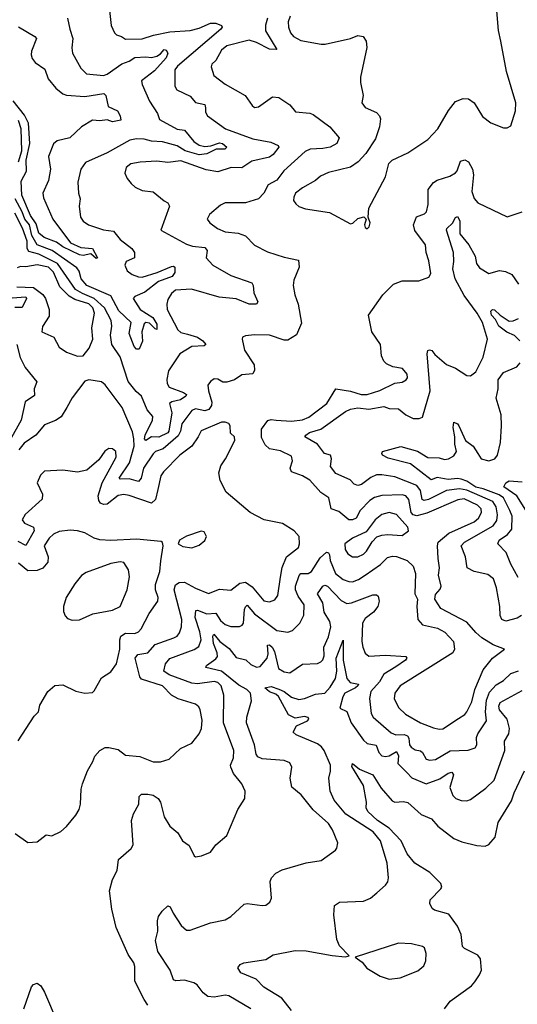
# Model space of a CAD drawing. Extents: x 1552294 to 1694791, y 811929 to 917222.
# Tile 612 of 643: x 1670581 to 1673279, y 900769 to 906106. Entities that reach past the tile are written whole.
import ezdxf

# ---------------------------------------------------------------- set-up
doc = ezdxf.new("R2010")
doc.units = 0

msp = doc.modelspace()

# ---------------------------------------------------------------- linework, layer by layer
at = {"layer": '0CON10XD'}
for points in [[(1672465, 904973.3), (1672475.9, 904984.1), (1672481.2, 905005), (1672470, 905035), (1672473.3, 905085), (1672564, 905255), (1672583.4, 905326.6), (1672600, 905345), (1672685.5, 905384.5), (1672795, 905455.8), (1672848.6, 905515), (1672906.1, 905613.9), (1672945, 905662), (1672985, 905679.4), (1673015, 905677.1), (1673044.6, 905654.6), (1673091.4, 905581.4), (1673135, 905546.2), (1673205, 905520.8), (1673225, 905520), (1673245, 905531.2), (1673268.7, 905611.3), (1673270.8, 905655), (1673220, 905825), (1673189.2, 905989.2), (1673177.4, 906047.4), (1673166.9, 906175)], [(1671068, 906155), (1671076.7, 906075), (1671094.5, 906035), (1671105, 906023.1), (1671133.3, 906015), (1671155, 906000.6), (1671245, 906002.4), (1671307.3, 906022.7), (1671395, 906040.8), (1671505, 906047.7), (1671555, 906060.9), (1671615, 906087.3), (1671645, 906087), (1671676, 906075), (1671679.4, 906065), (1671671.1, 906055), (1671436.7, 905855), (1671422.9, 905835), (1671422, 905745), (1671433.8, 905725), (1671505, 905691.8), (1671535, 905657.5), (1671585, 905647.1), (1671588.9, 905628.9), (1671588.7, 905605), (1671598.5, 905585), (1671696.7, 905515), (1671845, 905459.6), (1671942, 905442), (1671983.3, 905425), (1671985.8, 905415), (1671955.9, 905375), (1671935, 905361.1), (1671840.5, 905339.5), (1671785, 905303.3), (1671727.5, 905305), (1671655, 905281.8), (1671591.4, 905291.4), (1671455, 905340.8), (1671385, 905332.7), (1671325, 905338.5), (1671235, 905334.1), (1671184.3, 905325), (1671158.5, 905305), (1671151.9, 905275), (1671164.3, 905245), (1671185, 905218), (1671207.9, 905197.9), (1671245, 905180), (1671305, 905173.3), (1671365, 905124), (1671384.2, 905114.2), (1671392.5, 905095), (1671346, 904965), (1671485, 904889.2), (1671518.5, 904878.5), (1671585, 904872.1), (1671596.9, 904855), (1671591.9, 904815), (1671628.5, 904775), (1671725, 904719.3), (1671839.2, 904679.2), (1671846.1, 904666.1), (1671850.3, 904625), (1671872.5, 904577.5), (1671865.4, 904564.6), (1671825.3, 904564.7), (1671755, 904593.7), (1671661.8, 904601.8), (1671513.3, 904645), (1671425, 904640.4), (1671405, 904622.2), (1671385, 904588.6), (1671378.4, 904565), (1671380.4, 904535), (1671439.2, 904425), (1671455, 904410.6), (1671491.4, 904401.4), (1671545.6, 904385), (1671574.4, 904365), (1671590, 904345), (1671581.4, 904338.6), (1671515, 904335.2), (1671448.6, 904295), (1671387.8, 904202.2), (1671377.9, 904155), (1671380.8, 904135), (1671392.3, 904115), (1671470, 904085), (1671485.5, 904075), (1671481.8, 904065), (1671452.7, 904045), (1671405.3, 904034.7), (1671393.7, 904026.3), (1671405.9, 903975.9), (1671390.4, 903875), (1671383.7, 903866.3), (1671335, 903843.9), (1671295, 903844.3), (1671265, 903824.4), (1671257.5, 903835), (1671261.1, 903855), (1671301.7, 903935), (1671302.2, 903955), (1671272.2, 903992.2), (1671241.5, 904065), (1671211.7, 904091.7), (1671168.9, 904145), (1671125, 904279.4), (1671080.6, 904345), (1671074, 904396), (1671080.5, 904445), (1671077.6, 904475), (1671041, 904545), (1670985.2, 904595), (1670921.1, 904621.1), (1670883.9, 904643.9), (1670786.2, 904785), (1670685, 904835.1), (1670629.6, 904849.6), (1670621.8, 904865), (1670621.2, 904905), (1670597, 904977), (1670555, 905057)], [(1670840.5, 906115), (1670851.9, 906055), (1670869.5, 906005), (1670864.3, 905954.3), (1670868.1, 905925), (1670912.6, 905842.6), (1670942.5, 905812.5), (1671035.8, 905804.2), (1671055, 905811.3), (1671135, 905867.6), (1671175, 905880.5), (1671205, 905900.7), (1671264.7, 905905.3), (1671295, 905901.3), (1671325, 905908.5), (1671345, 905920.8), (1671364.3, 905945), (1671375, 905940.4), (1671384.6, 905925), (1671375, 905899.5), (1671311.7, 905828.3), (1671241.1, 905775), (1671244.4, 905755), (1671285.4, 905665), (1671328.3, 905598.3), (1671339.4, 905565), (1671435, 905512.4), (1671475, 905506.5), (1671524.7, 905445), (1671555, 905426.3), (1671585, 905419.4), (1671617.4, 905422.6), (1671665, 905439.1), (1671681.5, 905435), (1671704.4, 905415), (1671693.3, 905405), (1671645.6, 905404.4), (1671595, 905378.4), (1671555, 905372.8), (1671477.9, 905395), (1671435, 905422), (1671355, 905444.6), (1671295, 905447.4), (1671255, 905458.5), (1671215, 905460.5), (1671177.3, 905452.7), (1671056.1, 905383.9), (1670937.8, 905332.2), (1670911.8, 905295), (1670895.5, 905225), (1670899.4, 905165), (1670908.6, 905135), (1670902.5, 905095), (1670910, 905035), (1670925, 905014.3), (1670953.8, 904995), (1671035, 904966.7), (1671089.2, 904959.1), (1671125, 904914.6), (1671189.4, 904865), (1671203.1, 904845), (1671204.1, 904815.9), (1671158.8, 904795), (1671151.4, 904775), (1671164.3, 904745), (1671190, 904725), (1671225, 904711.5), (1671245, 904711.1), (1671325.5, 904735), (1671405, 904768), (1671415, 904770.9), (1671422.9, 904765), (1671421.6, 904735), (1671407.6, 904715), (1671333.5, 904686.5), (1671259.9, 904630.1), (1671204.5, 904605), (1671195.4, 904595), (1671235, 904534.8), (1671302.2, 904492.2), (1671325, 904455.5), (1671325, 904427.5), (1671315, 904430), (1671285, 904460.4), (1671265, 904464.1), (1671255, 904458.4), (1671243.9, 904415), (1671247, 904363), (1671229.3, 904320.7), (1671215, 904320), (1671201.2, 904335), (1671174.3, 904405.7), (1671184.7, 904465), (1671118.9, 904528.9), (1671075, 904610.2), (1670945.5, 904665), (1670915, 904701.1), (1670903.3, 904743.3), (1670891.5, 904761.5), (1670757.2, 904855), (1670675, 904886.6), (1670646.1, 904936.1), (1670633.6, 904993.6), (1670609.1, 905025), (1670595.2, 905065.2), (1670556.8, 905135)], [(1671924.5, 906115), (1671913.8, 906076.2), (1671913.4, 906045), (1671976, 905945), (1671935, 905946.8), (1671865, 905982.9), (1671825, 905995.2), (1671704.5, 905965), (1671675, 905940.5), (1671645, 905885.6), (1671622.2, 905865), (1671618.7, 905851.3), (1671633.4, 905803.4), (1671695, 905756.9), (1671803.1, 905695), (1671841.2, 905641.2), (1671855, 905630.8), (1671875, 905634.2), (1671952.4, 905687.6), (1671986.7, 905685), (1672045, 905643.8), (1672076.8, 905606.8), (1672155, 905599.6), (1672171.5, 905591.5), (1672263.5, 905525), (1672312.5, 905465), (1672301.4, 905435), (1672265, 905415.5), (1672225, 905407.2), (1672156, 905404), (1672128.1, 905391.9), (1672013.6, 905286.4), (1671975, 905236.5), (1671928.7, 905211.3), (1671903.9, 905165), (1671875.5, 905135), (1671805, 905114.3), (1671695, 905113.3), (1671669.1, 905100.9), (1671609.4, 905050.6), (1671597.1, 905025), (1671611.9, 905005), (1671653.6, 904973.6), (1671695, 904956.9), (1671765, 904948.1), (1671804.5, 904934.5), (1671853.8, 904883.8), (1671925, 904847.5), (1672015, 904819.4), (1672093.3, 904803.3), (1672096.7, 904765), (1672068.1, 904695), (1672063.1, 904665), (1672072.5, 904615), (1672091.1, 904565), (1672109.7, 904460.3), (1672082.6, 904397.4), (1672035, 904368.6), (1672015, 904369.4), (1671935, 904396.9), (1671855, 904397.1), (1671805, 904392), (1671790, 904385), (1671786.7, 904375), (1671799.2, 904315), (1671851.8, 904235), (1671853.4, 904206.6), (1671845, 904186.2), (1671785, 904180.9), (1671745, 904154.6), (1671705, 904141.3), (1671681.6, 904141.6), (1671655, 904157.1), (1671635, 904158.6), (1671615, 904144.2), (1671601.9, 904125), (1671604.3, 904095)], [(1672047.6, 906125), (1672036.9, 906095), (1672037.8, 906065), (1672048.8, 906035), (1672066.2, 906015), (1672105, 905992.6), (1672215, 905972.7), (1672237.1, 905972.9), (1672375, 906004.6), (1672415, 906020), (1672444, 906015), (1672459.7, 905989.7), (1672462.5, 905955), (1672428.8, 905795), (1672428.8, 905765), (1672444, 905695), (1672436, 905655), (1672455, 905630.8), (1672515, 905603.8), (1672532, 905585), (1672538.1, 905568.1), (1672531.9, 905525), (1672510.6, 905459.4), (1672458.8, 905381.2), (1672415.7, 905335), (1672375, 905307.5), (1672255, 905277.5), (1672212.1, 905257.9), (1672184.4, 905235), (1672114.4, 905195), (1672077.1, 905165), (1672067.1, 905145), (1672066, 905126), (1672078.8, 905108.8), (1672095, 905094.2), (1672130.9, 905080.9), (1672260.9, 905060.9), (1672375, 904998.8), (1672387.3, 905002.7), (1672415, 905028), (1672447, 905037), (1672460, 905025), (1672451.2, 904995), (1672455, 904980), (1672465, 904973.3)], [(1670575, 906068), (1670663.8, 906015), (1670671.4, 906005), (1670645.5, 905935), (1670642.7, 905915), (1670648.9, 905895), (1670664.1, 905874.1), (1670717.6, 905837.6), (1670735.4, 905785), (1670776.5, 905735), (1670815, 905704.4), (1670835, 905697.8), (1670935, 905689.4), (1671036.4, 905706.4), (1671048.9, 905695), (1671061.1, 905635), (1671111.8, 905611.8), (1671125.6, 905584.4), (1671128.5, 905561.5), (1671085, 905553.1), (1671055, 905563.2), (1671015, 905557.6), (1670975, 905561.1), (1670915.6, 905525), (1670853.5, 905466.5), (1670785, 905448.9), (1670765, 905432.7), (1670736.5, 905365), (1670748.6, 905295), (1670737.6, 905235), (1670706.7, 905165), (1670710.8, 905140.9), (1670761.5, 905025), (1670857.2, 904897.2), (1670912.1, 904872.1), (1670975, 904865.9), (1671002.5, 904815), (1670995, 904812), (1670966.2, 904836.2), (1670925, 904827.8), (1670905, 904831.3), (1670815, 904874.3), (1670779.9, 904899.9), (1670713.3, 904925), (1670685, 904949.1), (1670670, 905000), (1670639.7, 905045), (1670592.5, 905155), (1670589.3, 905230.7), (1670617.9, 905285), (1670616.6, 905345), (1670635.1, 905435), (1670629, 905545), (1670607.8, 905587.8), (1670546.3, 905666.3)], [(1670573.6, 905336.4), (1670592.6, 905395), (1670588.6, 905515), (1670575, 905560)], [(1671971.2, 903935), (1672055, 903929.2), (1672115, 903937.7), (1672149, 903951), (1672246.9, 904025), (1672295, 904105.5), (1672375, 904092.2), (1672432, 904075), (1672465, 904074), (1672533.6, 904096.4), (1672615, 904135.5), (1672655, 904141.5), (1672676.1, 904153.9), (1672684.3, 904165), (1672682.9, 904185), (1672657.1, 904215), (1672605, 904225.4), (1672570.7, 904240.7), (1672555.6, 904255), (1672543.5, 904285), (1672537.1, 904345), (1672490, 904415), (1672473.1, 904505), (1672550.6, 904615), (1672607.4, 904672.6), (1672655, 904690.8), (1672745, 904690), (1672799.1, 904710.9), (1672809.7, 904729.7), (1672798.7, 904798.7), (1672784.4, 904845), (1672781.9, 904885), (1672724.3, 904964.3), (1672716.7, 904995), (1672733, 905037), (1672776.2, 905053.8), (1672787.1, 905065), (1672795.5, 905105), (1672795.5, 905185), (1672825, 905224.4), (1672845, 905236.4), (1672912.8, 905257.2), (1672944, 905276), (1672953.1, 905286.9), (1672971.5, 905338.5), (1672995, 905345.7), (1673015, 905335.8), (1673036.8, 905295), (1673041.6, 905265), (1673032.3, 905175), (1673045, 905136.7), (1673065, 905114), (1673225, 905037.5), (1673305, 905063.8)], [(1673302.5, 902877.5), (1673278.1, 902861.9), (1673216.2, 902846.2), (1673195.3, 902855.3), (1673186, 902876), (1673183.9, 902925), (1673166.7, 903026.7), (1673150, 903075), (1673118.6, 903098.6), (1673044.6, 903114.6), (1673007.5, 903135), (1672998.2, 903195), (1672974.5, 903255), (1672992.5, 903275), (1673147.9, 903362.1), (1673167.5, 903392.5), (1673172.8, 903422.8), (1673165.5, 903465), (1673146.1, 903495), (1673005, 903556.2), (1672965, 903562.4), (1672895.2, 903554.8), (1672797.1, 903505), (1672775, 903499.3), (1672763.2, 903505), (1672753.8, 903555), (1672735, 903581.1), (1672615, 903627.6), (1672545, 903640), (1672515, 903638.7), (1672485, 903625.3), (1672435, 903585.9), (1672415, 903580.8), (1672395, 903587.8), (1672372.1, 903612.1), (1672295, 903645.8), (1672265.6, 903685), (1672272.2, 903725), (1672266.2, 903746.2), (1672234.2, 903755), (1672195.7, 903805.7), (1672126.9, 903845), (1672131.9, 903855), (1672152.3, 903867.7), (1672213.4, 903886.6), (1672346.9, 903983.1), (1672374.7, 903995.3), (1672415, 904001.4), (1672475, 903995.2), (1672555, 904008.8), (1672585, 903999.1), (1672635, 903996.7), (1672675, 903963.8), (1672715, 903944.5), (1672746.4, 903943.6), (1672765, 903952), (1672806.3, 904095), (1672790, 904295), (1672795, 904312.5), (1672803.6, 904316.4), (1672815, 904312.5), (1672831.4, 904291.4), (1672895, 904237.5), (1672945, 904217.5), (1673005, 904177.5), (1673025, 904175.8), (1673055, 904197.5), (1673095, 904276.2), (1673117.1, 904375), (1673091.2, 904465), (1673062.4, 904515), (1672991.4, 904611.4), (1672942.3, 904702.3), (1672929.4, 904755), (1672936, 904795), (1672933.3, 904845), (1672894.7, 904965), (1672897.3, 904975), (1672927.4, 905002.6), (1672945, 905033.3), (1672955, 905040), (1672967.1, 905015), (1672966.9, 904945), (1673016.5, 904885), (1673050.6, 904825), (1673057.3, 904785), (1673075, 904761.4), (1673125, 904730), (1673183.4, 904746.6), (1673215, 904740.9), (1673249.2, 904725), (1673285, 904672.5)], [(1670895, 904282), (1670925, 904284), (1670958.1, 904325), (1670977.9, 904375), (1670971.8, 904435), (1670986.1, 904515), (1670977.9, 904545), (1670955, 904565.4), (1670879.7, 904589.7), (1670848.4, 904608.4), (1670798.2, 904658.2), (1670765, 904737.2), (1670736.8, 904765), (1670675, 904777.2), (1670615, 904766.7), (1670585, 904768.8), (1670568, 904762)], [(1670565, 904658.2), (1670655, 904654.3), (1670706.2, 904616.2), (1670721.4, 904595), (1670740, 904535), (1670740.8, 904499.2), (1670705, 904443.3), (1670701.1, 904415), (1670765.9, 904385.9), (1670795, 904332), (1670834.3, 904304.3), (1670895, 904282)], [(1670465, 904593.8), (1670615, 904604.4), (1670618.7, 904595), (1670595, 904545.3), (1670555, 904546.1)], [(1673293.4, 904365), (1673265, 904395.2), (1673222.1, 904412.1), (1673178.3, 904445), (1673160.3, 904480.3), (1673138.7, 904505), (1673135, 904526.2), (1673145, 904535.3), (1673155, 904534.3), (1673186.2, 904505), (1673235, 904472.8), (1673256.6, 904473.4), (1673285, 904486.7)], [(1670565.8, 904345), (1670583.5, 904275), (1670611, 904221), (1670673.8, 904143.8), (1670658.5, 904105), (1670660.7, 904069.3), (1670610.3, 904035), (1670588.4, 903935), (1670527.6, 903825)], [(1673283.2, 903083.2), (1673244.3, 903155), (1673219, 903219), (1673173.3, 903265), (1673181.1, 903285), (1673226.2, 903315), (1673248.8, 903345), (1673251, 903415), (1673238, 903445), (1673205, 903513.8), (1673181, 903531), (1673095, 903563.9), (1673055, 903572.6), (1673005.8, 903605.7), (1672975, 903616.2), (1672955, 903619.5), (1672905, 903613), (1672845, 903624.8), (1672812.6, 903612.6), (1672699.4, 903699.4), (1672578.8, 903728.8), (1672548.8, 903745), (1672544, 903755), (1672547.5, 903765), (1672647.4, 903792.6), (1672737.8, 903767.8), (1672795, 903733.9), (1672855, 903730.4), (1672885, 903721.9), (1672905.6, 903725), (1672935, 903742.1), (1672950, 903765), (1672939.7, 903805), (1672940.4, 903845), (1672930.9, 903895), (1672935.8, 903924.2), (1672955, 903916.2), (1672962.2, 903905), (1672997.7, 903825), (1673040, 903795), (1673065, 903755.6), (1673084.2, 903725), (1673124.2, 903715.8), (1673157.5, 903725), (1673172, 903745), (1673187.8, 903815), (1673194.4, 903905), (1673191.1, 903965), (1673164.7, 904055), (1673174.7, 904105), (1673176, 904154), (1673205, 904194.7), (1673277.1, 904225), (1673294.7, 904245.3)], [(1671604.3, 904095), (1671623.3, 904033.3), (1671620.2, 904015), (1671606.6, 903993.4), (1671585, 903985.7), (1671535, 903997.5), (1671515, 903988), (1671460, 903915), (1671452.9, 903875), (1671439.6, 903850.4), (1671359.4, 903780.6), (1671316.5, 903765), (1671305, 903753.2), (1671251.4, 903675), (1671239.8, 903620.2), (1671225, 903603.1), (1671175, 903617.4), (1671125.5, 903615.5), (1671120.3, 903620.3), (1671176, 903704), (1671200.8, 903795), (1671200.7, 903835), (1671191.8, 903871.8), (1671136.8, 904005), (1671045, 904127.5), (1671025, 904142.9), (1670955, 904153.3), (1670935, 904146.7), (1670865, 904056.7), (1670835.8, 904005), (1670805, 903954), (1670775, 903934.3), (1670715, 903910.8), (1670668.9, 903855), (1670605, 903811.2), (1670576.1, 903773.9)], [(1670556.2, 901695), (1670625, 901646.7), (1670675, 901650), (1670725, 901687.5), (1670755, 901682.5), (1670804.2, 901705.8), (1670835, 901733.3), (1670885.6, 901794.4), (1670902.5, 901825), (1670910, 901855), (1670913.6, 901935), (1670921.8, 901965), (1670947.8, 902035), (1670977.1, 902085), (1670987.5, 902115), (1671015, 902145.8), (1671045, 902161.2), (1671065, 902161.2), (1671115, 902151.2), (1671155, 902120.6), (1671232.7, 902112.7), (1671305, 902084), (1671345, 902084), (1671391.2, 902098.8), (1671453.3, 902155), (1671515, 902184), (1671555, 902235.7), (1671566.9, 902265), (1671569.7, 902309.7), (1671559.3, 902365), (1671551.9, 902381.9), (1671535, 902396.2), (1671440, 902425), (1671404.4, 902444.4), (1671355.8, 902495.8), (1671241.8, 902531.8), (1671233.2, 902545), (1671207.3, 902645), (1671222, 902665), (1671275, 902673.9), (1671315, 902719.2), (1671417.1, 902755), (1671434.7, 902765.3), (1671447.3, 902782.7), (1671458.4, 902815), (1671460.3, 902855), (1671418.8, 903015), (1671425, 903042.5), (1671445, 903055.9), (1671475, 903057.8), (1671534.1, 903024.1), (1671605, 902996.1), (1671665, 903018.8), (1671725, 903013.5), (1671775, 903052.2), (1671805, 903056.5), (1671841.3, 903031.3), (1671905, 902956.5), (1671935, 902950), (1671965, 902962.2), (1671980, 902985), (1671995, 903083.8), (1672004, 903136), (1672026.9, 903195), (1672092, 903245), (1672098, 903265), (1672095.8, 903305), (1672068.8, 903335), (1672005.6, 903375.6), (1671906.7, 903395), (1671831.2, 903435), (1671700, 903545), (1671668.5, 903608.5), (1671660.7, 903650.7), (1671671.3, 903688.7), (1671696.1, 903725), (1671746.9, 903825), (1671746, 903845), (1671724.3, 903864.3), (1671721.4, 903905), (1671715, 903917.5), (1671695.5, 903925.5), (1671675, 903924.4), (1671565, 903878.5), (1671549.6, 903845), (1671514.2, 903795), (1671448.8, 903745), (1671360, 903655), (1671346.9, 903633.1), (1671329.8, 903560.2), (1671318.2, 903505), (1671295, 903485.3), (1671175, 903527.8), (1671145, 903533.1), (1671115, 903526.4), (1671055, 903479.3), (1671035, 903478), (1671018.9, 903485), (1671009.7, 903499.7), (1671007.3, 903525), (1671027.8, 903595), (1671104.5, 903735), (1671102, 903765), (1671085, 903780), (1671065, 903781.2), (1671042.1, 903767.9), (1671009.8, 903720.2), (1670945, 903664.5), (1670895, 903654.4), (1670815, 903664.3), (1670715, 903659.2), (1670693, 903637), (1670676.5, 903595), (1670704, 903535), (1670703.3, 903506.7), (1670610.5, 903425), (1670594.6, 903395), (1670606.9, 903376.9), (1670655.6, 903355.6), (1670658.8, 903335), (1670615, 903256.2), (1670572.2, 903277.8)], [(1671275, 900764), (1671255, 900796.2), (1671205.5, 900895.5), (1671204.6, 900975), (1671199.2, 900995), (1671168.6, 901038.6), (1671104.4, 901185), (1671080, 901285), (1671067.1, 901385), (1671084.2, 901445.8), (1671110, 901495), (1671116.2, 901555), (1671185, 901613.8), (1671196.4, 901633.6), (1671186.8, 901765), (1671198.1, 901801.9), (1671227.8, 901855), (1671228, 901895), (1671241.7, 901908.3), (1671275, 901908.5), (1671305, 901902.2), (1671331.4, 901885), (1671344.4, 901865), (1671364.5, 901785), (1671395, 901735.6), (1671438.9, 901698.9), (1671464.4, 901655), (1671500.8, 901630.8), (1671526.7, 901575), (1671535, 901568.8), (1671565.9, 901574.1), (1671616.4, 901593.6), (1671645, 901633.3), (1671703.8, 901685), (1671764, 901825), (1671801.2, 901885), (1671804.2, 901925), (1671785.7, 901965), (1671739.8, 902019.8), (1671725.6, 902055), (1671724.4, 902065), (1671740.8, 902105), (1671742.3, 902145), (1671685.4, 902295.4), (1671687.5, 902445), (1671673.8, 902495), (1671655, 902513.8), (1671635, 902518.9), (1671545, 902507.2), (1671515, 902509.1), (1671391.5, 902555), (1671362.1, 902575), (1671370.9, 902615), (1671395, 902643.8), (1671527.8, 902692.2), (1671551.8, 902708.2), (1671565.6, 902745), (1671558, 902788), (1671531.6, 902865), (1671535.5, 902904.5), (1671545, 902906.2), (1671595, 902885.7), (1671645, 902889.7), (1671669.9, 902849.9), (1671695, 902828.4), (1671725, 902817.8), (1671772.5, 902817.5), (1671786.5, 902823.5), (1671794.1, 902835.9), (1671800.8, 902909.1), (1671805, 902924), (1671815, 902932.5), (1671855, 902885.7), (1671975, 902796), (1672035, 902785.5), (1672060, 902795), (1672099.4, 902835), (1672122.3, 902877.7), (1672122.7, 902935), (1672090.8, 902980.8), (1672075.7, 903015), (1672077, 903035), (1672097.2, 903092.8), (1672106.1, 903103.9), (1672145, 903104.7), (1672164, 903116), (1672210.4, 903189.6), (1672245, 903219.4), (1672255, 903217), (1672261.7, 903205), (1672264.4, 903175), (1672293.5, 903103.5), (1672335, 903071.3), (1672365, 903060.2), (1672385, 903060), (1672419, 903071), (1672455, 903095.8), (1672537.7, 903152.3), (1672575, 903190.4), (1672602.5, 903197.5), (1672625, 903196.5), (1672681.9, 903175), (1672713.8, 903145), (1672726.9, 903105), (1672724.2, 902995), (1672738.8, 902965), (1672734, 902925), (1672739.2, 902855), (1672765.7, 902825.7), (1672847.4, 902807.4), (1672885.5, 902785.5), (1672934, 902735), (1672938, 902695), (1672928.8, 902675), (1672645, 902496.2), (1672614.3, 902455.7), (1672612.4, 902425), (1672637.1, 902377.1), (1672672.6, 902342.6), (1672755, 902295.3), (1672825, 902267.9), (1672855, 902260), (1672875, 902263.1), (1672960.8, 902319.3), (1672995, 902340.4), (1673005.9, 902355), (1673032.1, 902407.9), (1673049.2, 902475), (1673095, 902582.9), (1673144.6, 902645.4), (1673210, 902695), (1673147.6, 902717.6), (1673086.3, 902756.3), (1673053.9, 902783.9), (1673005, 902840), (1672865, 902913.8), (1672832.5, 902965), (1672835, 902990), (1672860.7, 903019.3), (1672865.8, 903035), (1672851.4, 903095), (1672858.1, 903135), (1672849.6, 903185), (1672846.6, 903255), (1672850.9, 903275), (1672907.5, 903322.5), (1673044.6, 903385), (1673069.7, 903405), (1673085.3, 903435), (1673083.1, 903455), (1673064.1, 903475), (1672991.2, 903508.8), (1672956.1, 903503.9), (1672788.5, 903431.5), (1672735, 903416.6), (1672715, 903421.6), (1672704.5, 903434.5), (1672690.9, 903505), (1672675.2, 903525.2), (1672655, 903530), (1672545, 903526.8), (1672505, 903516.2), (1672479.3, 903500.7), (1672426.8, 903445), (1672406.1, 903405), (1672385, 903395.7), (1672365, 903395.3), (1672311, 903441), (1672269.2, 903455), (1672257.8, 903515), (1672213.5, 903543.5), (1672155, 903610), (1672115, 903633.8), (1672055.5, 903655.5), (1672047.5, 903675), (1672060.6, 903715), (1672055, 903740), (1671995, 903769.4), (1671935, 903779.2), (1671912.6, 903802.6), (1671892.4, 903842.4), (1671892.7, 903887.3), (1671926.7, 903933.3), (1671945, 903938.2), (1671971.2, 903935)], [(1673333.7, 903433.7), (1673275.9, 903525), (1673206.8, 903575), (1673216.9, 903595), (1673235, 903606.7), (1673305, 903602.1)], [(1672415, 903194.6), (1672445, 903209.1), (1672462.2, 903225), (1672493.1, 903276.9), (1672517.6, 903302.4), (1672545, 903312.7), (1672574.7, 903315.3), (1672655, 903310), (1672690, 903335), (1672685.6, 903355), (1672624.2, 903425), (1672585, 903435.3), (1672544.3, 903425), (1672508.2, 903395), (1672460.2, 903329.8), (1672385.8, 903295), (1672344.2, 903265), (1672345.6, 903235), (1672360.9, 903210.9), (1672385.5, 903195.5), (1672415, 903194.6)], [(1670572.5, 902197.5), (1670659.5, 902330.5), (1670683.3, 902355), (1670689.3, 902390.7), (1670733.8, 902465), (1670772.1, 902497.9), (1670815, 902500.6), (1670885, 902466.9), (1670935, 902456), (1670975, 902460), (1670985, 902468.8), (1671025, 902539.2), (1671075, 902572), (1671105.6, 902615), (1671123.2, 902695), (1671123.3, 902745), (1671129.1, 902765), (1671155, 902780.5), (1671205, 902778.9), (1671225, 902787.5), (1671240, 902805), (1671282.6, 902887.4), (1671330.5, 902955), (1671332.1, 902975), (1671318.2, 903015), (1671317.4, 903045), (1671340.6, 903115), (1671346.1, 903173.9), (1671358.5, 903255), (1671355, 903273.3), (1671347.8, 903277.8), (1671215, 903290), (1671075, 903283.3), (1671015, 903286.9), (1670985, 903295.8), (1670934.6, 903324.6), (1670895, 903336.4), (1670855, 903340), (1670795, 903332.2), (1670765, 903317.1), (1670741.5, 903295), (1670714.4, 903255), (1670736.2, 903195), (1670733.2, 903165), (1670706.5, 903133.5), (1670675, 903120.2), (1670625, 903118.5), (1670575, 903160)], [(1671515, 903244.2), (1671555, 903258), (1671585, 903283.3), (1671593.8, 903305), (1671580.5, 903330.5), (1671565, 903333.8), (1671485, 903307.5), (1671447.5, 903285), (1671440, 903265), (1671465, 903251.2), (1671515, 903244.2)], [(1670865, 902852), (1670905, 902854), (1670977.5, 902885), (1671085, 902906.4), (1671125, 902925.7), (1671163.9, 903015), (1671176.2, 903086.2), (1671171.5, 903125), (1671145, 903164.4), (1671125, 903167.3), (1671075, 903158.5), (1670940.6, 903109.4), (1670916.9, 903093.1), (1670880.8, 903049.2), (1670832.5, 902975), (1670818, 902925), (1670819.3, 902899.3), (1670826.7, 902875), (1670840.8, 902860.8), (1670865, 902852)], [(1671835, 900745.5), (1671714.6, 900814.6), (1671695, 900818.8), (1671635, 900808.9), (1671602, 900812), (1671575, 900830.8), (1671542.9, 900875), (1671526, 900886), (1671475, 900899.8), (1671427, 900897), (1671415, 900902.9), (1671397.2, 900955), (1671329.6, 901055), (1671317.5, 901115), (1671330.8, 901165), (1671328.8, 901221.2), (1671334, 901245), (1671353.8, 901275), (1671385, 901302.5), (1671397, 901297), (1671412.5, 901262.5), (1671456, 901196), (1671485, 901171.1), (1671505, 901171.9), (1671615, 901210.9), (1671695, 901226.9), (1671726.2, 901245), (1671798.3, 901311.7), (1671815, 901315.6), (1671895, 901304.3), (1671915, 901307.5), (1671937.6, 901322.4), (1671945.8, 901345), (1671938.9, 901435), (1671945.6, 901455), (1671969.3, 901480.7), (1672005, 901498.9), (1672135, 901536.7), (1672215, 901548.6), (1672293.8, 901605), (1672301.2, 901615), (1672306, 901645), (1672276.4, 901715), (1672255, 901749.2), (1672172.7, 901822.7), (1672107.1, 901905), (1672056.5, 901946.5), (1672047.8, 901995), (1672056.9, 902055), (1672045, 902078.6), (1672015, 902090), (1671895, 902099.5), (1671871.4, 902111.4), (1671863.4, 902125), (1671854.7, 902175), (1671811.1, 902295), (1671813.3, 902325), (1671838.1, 902415), (1671832.7, 902455), (1671813.3, 902475), (1671769.9, 902499.9), (1671675.1, 902575.1), (1671590.8, 902595), (1671593.3, 902605), (1671645, 902642.5), (1671653.1, 902655), (1671651.7, 902675), (1671632.4, 902725), (1671628.5, 902765), (1671634.4, 902775.6), (1671666.5, 902736.5), (1671717.5, 902697.5), (1671755, 902648.9), (1671806.5, 902636.5), (1671835, 902612), (1671865, 902597.4), (1671885, 902599.7), (1671922, 902645), (1671928.1, 902668.1), (1671924.6, 902715.4), (1671935, 902717.3), (1671949.6, 902705), (1671962.1, 902682.1), (1671985, 902590), (1672015, 902570.6), (1672045, 902565.4), (1672115, 902613.2), (1672195, 902617.1), (1672214.7, 902625.3), (1672225, 902637.1), (1672232.3, 902657.7), (1672230.3, 902705), (1672255, 902761.4), (1672268.5, 902815), (1672261.9, 902845), (1672231.7, 902895), (1672224.3, 902945), (1672196.3, 902993.6), (1672224.6, 903035.4), (1672235, 903041.4), (1672249.7, 903035), (1672325, 902957.5), (1672355, 902941.2), (1672380.8, 902945), (1672495, 902989.5), (1672515, 902988.6), (1672525, 902981.2), (1672531.1, 902955), (1672522.1, 902925), (1672499.2, 902895), (1672455, 902859.6), (1672440.6, 902835), (1672436.7, 902735), (1672442.5, 902705), (1672455, 902672.5), (1672475, 902656.5), (1672565, 902661.8), (1672674.4, 902654.4), (1672679.4, 902645), (1672672.7, 902635), (1672620.6, 902599.4), (1672555, 902559.6), (1672532.2, 902517.8), (1672485.9, 902465), (1672477, 902427), (1672487.3, 902345), (1672498.5, 902325), (1672595, 902241.5), (1672620.8, 902230.7), (1672665, 902232.2), (1672684.5, 902224.5), (1672691.5, 902211.5), (1672694.8, 902175), (1672703.1, 902163.1), (1672725, 902148.8), (1672755, 902143.2), (1672765.4, 902135), (1672785, 902098.1), (1672805, 902091.8), (1672835, 902096.9), (1672915, 902144), (1673013, 902147), (1673050.5, 902159.5), (1673060, 902175), (1673058.8, 902215), (1673064.8, 902235.2), (1673112.2, 902305), (1673106, 902355), (1673111.8, 902418.2), (1673129.2, 902460.8), (1673165, 902501.6), (1673205, 902524.1), (1673245, 902562.1), (1673285, 902576.8)], [(1672055.7, 900735), (1672002.3, 900802.3), (1671905, 900862.5), (1671862.5, 900905), (1671780, 900940), (1671763.6, 900966.4), (1671776.7, 900985), (1671795.9, 900994.1), (1671915, 901012.5), (1671955, 901037.5), (1672075, 901060.6), (1672135, 901058.9), (1672275, 901034.2), (1672345, 901027.5), (1672368.3, 901031.7), (1672315.9, 901085.9), (1672300.3, 901120.3), (1672284.5, 901255), (1672287.5, 901305), (1672315, 901323.1), (1672445, 901328.6), (1672483.8, 901345), (1672517.2, 901372.8), (1672565, 901416), (1672576.4, 901433.6), (1672580.5, 901455), (1672573.8, 901535), (1672537.5, 901655), (1672497.5, 901705), (1672349.6, 901799.6), (1672285.8, 901875), (1672264.7, 901925), (1672257.5, 901995), (1672266.9, 902033.1), (1672266.1, 902065), (1672231.6, 902145), (1672217.8, 902165), (1672195, 902181.6), (1672079.3, 902229.3), (1672064, 902245), (1672082, 902278), (1672141.2, 902305), (1672148.6, 902315), (1672145, 902323.3), (1672125, 902329.3), (1672075, 902320), (1672038.3, 902338.3), (1671985, 902438.1), (1671970.5, 902450.5), (1671935, 902462.7), (1671910, 902485), (1671945, 902492.2), (1671986.9, 902476.9), (1672015, 902465.2), (1672055, 902434.5), (1672095, 902422), (1672125, 902426.1), (1672185, 902450), (1672235, 902456.4), (1672265, 902487.6), (1672294, 902535), (1672300, 902575), (1672297.4, 902645), (1672335, 902743.3), (1672334.3, 902635), (1672354.4, 902535), (1672373.7, 902513.7), (1672417.5, 902505), (1672415.4, 902495), (1672401.5, 902485), (1672344.7, 902455), (1672333.7, 902435), (1672317.5, 902375), (1672355, 902356.9), (1672379.1, 902295), (1672445, 902201.5), (1672465, 902182.9), (1672514.8, 902174.8), (1672528.4, 902135), (1672545, 902116.2), (1672565, 902111.8), (1672585, 902116.4), (1672625, 902140), (1672634.6, 902115.4), (1672631.2, 902075), (1672679.4, 902025), (1672707.6, 901997.6), (1672785, 901963.9), (1672858.6, 901991.4), (1672905, 902022.8), (1672925, 902028), (1672933.9, 902013.9), (1672914.2, 901945), (1672930.4, 901900.4), (1672945.4, 901885.4), (1672975, 901874.4), (1673005, 901872.5), (1673025, 901878.9), (1673109.4, 901940.6), (1673153.8, 901985), (1673211.5, 902145), (1673210.7, 902195), (1673234, 902235), (1673236.5, 902265), (1673224.2, 902315), (1673182.5, 902365), (1673178.9, 902385), (1673187.1, 902405), (1673305, 902469.7)], [(1672885, 900744), (1672914.5, 900785.5), (1673030.3, 900869.7), (1673049.3, 900890.7), (1673075, 900929.2), (1673084.6, 900955), (1673079.7, 901015), (1673065, 901035.3), (1672992.4, 901072.4), (1672982.9, 901082.9), (1672975, 901148), (1672955, 901192.9), (1672908.3, 901258.3), (1672829.7, 901279.7), (1672818.1, 901288.1), (1672804.2, 901315), (1672806.9, 901335), (1672864.3, 901395), (1672869.2, 901405), (1672864.4, 901425), (1672804.2, 901484.2), (1672724.2, 901534.3), (1672681.8, 901585), (1672650, 901655), (1672584, 901724), (1672521.3, 901765), (1672469.6, 901815), (1672460.5, 901835), (1672462.3, 901865), (1672444.6, 901955), (1672382.4, 902057.6), (1672385, 902073.8), (1672423.1, 902043.1), (1672495, 902014), (1672541.1, 901941.1), (1672601.4, 901871.4), (1672615.6, 901865.6), (1672662.1, 901867.9), (1672685, 901862.5), (1672757.7, 901797.7), (1672814, 901774), (1672847.8, 901735), (1672935, 901667.5), (1672979.2, 901649.2), (1673060, 901630), (1673105, 901627.1), (1673125, 901635.5), (1673160, 901675), (1673176.2, 901755), (1673248.6, 901871.4), (1673262.3, 901915), (1673318.5, 902035)], [(1672585, 900906.5), (1672645, 900913.3), (1672739.7, 900950.3), (1672771.7, 900978.3), (1672784, 901005), (1672785.8, 901045), (1672776, 901075), (1672765, 901082), (1672705, 901096.7), (1672635, 901100), (1672400, 901025), (1672437.7, 900997.7), (1672463.3, 900965), (1672535, 900921.9), (1672585, 900906.5)], [(1670604.2, 900745), (1670645, 900863.3), (1670655, 900876.7), (1670675, 900883.8), (1670695, 900868.8), (1670715, 900836), (1670783.9, 900673.9)]]:
    msp.add_lwpolyline(points, dxfattribs=at)

doc.saveas('drawing.dxf')
